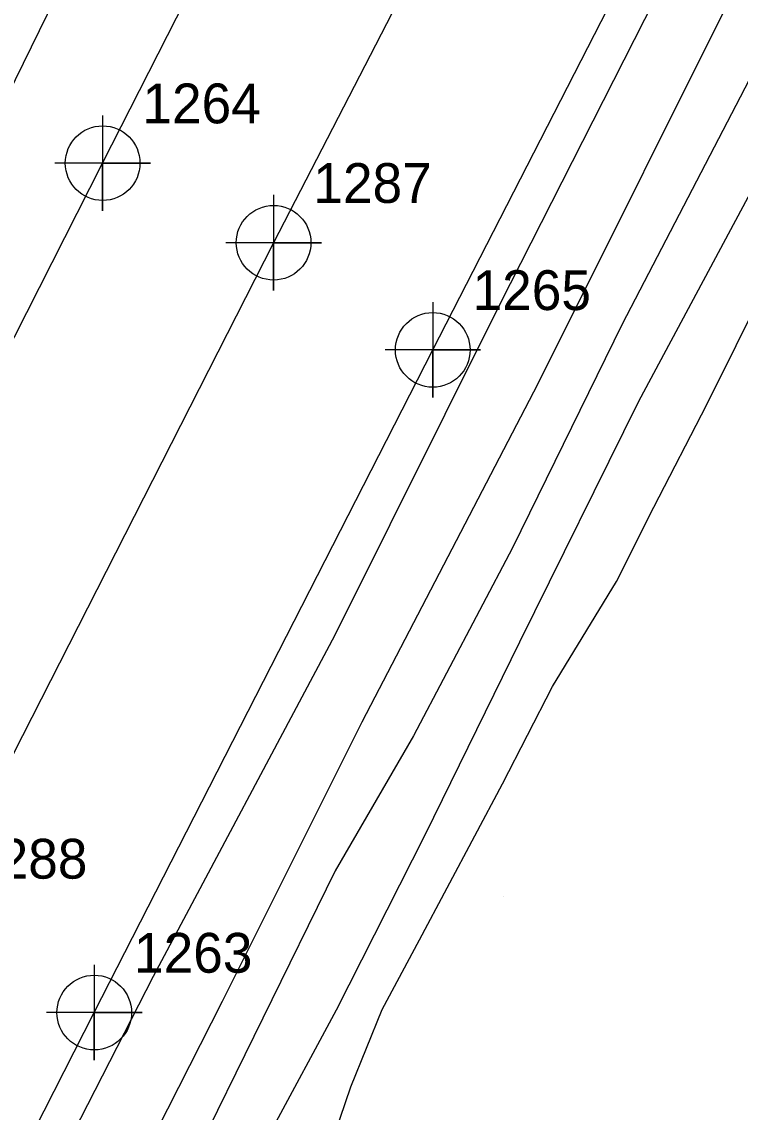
# Model space of a CAD drawing. Extents: x 2062781 to 2066835, y 358981 to 366501.
# Drawn here: x 2065049.7 to 2065094.9, y 363362.6 to 363431.1 of the extents above; entities that cross this region are included whole.
import ezdxf

# ---------------------------------------------------------------- set-up
doc = ezdxf.new("R2010")
doc.units = 0
for name, color, linetype in [('Exist DTM Crownline', 7, 'Continuous'), ('Exist DTM Crownline Cogo Number', 7, 'Continuous'), ('Exist DTM Crownline Cogo Point CELL', 7, 'Continuous'), ('Exist Roads EOP', 7, 'Continuous'), ('Exist Roads EOP Cogo Number', 7, 'Continuous'), ('Exist Roads EOP Cogo Point CELL', 7, 'Continuous'), ('PH Exist DTM Breakline', 7, 'Continuous'), ('PH Exist DTM Point', 7, 'Continuous')]:
    doc.layers.add(name, color=color, linetype=linetype)

msp = doc.modelspace()

# ---------------------------------------------------------------- linework, layer by layer
at = {"layer": 'Exist DTM Crownline'}
msp.add_lwpolyline([(2065217.008, 363714.678), (2065196.348, 363673.639), (2065174.295, 363630.585), (2065152.556, 363587.829), (2065130.716, 363544.639), (2065108.765, 363501.62), (2065086.808, 363458.414), (2065065.541, 363417.192), (2065043.909, 363374.762), (2065021.638, 363330.635), (2064998.887, 363286.491), (2064977.542, 363245.059), (2064956.386, 363203.129), (2064934.946, 363161.473)], dxfattribs=at)
at = {"layer": 'Exist DTM Crownline Cogo Point CELL'}
msp.add_lwpolyline([(2065065.541, 363420.192), (2065065.541, 363414.192), (2065065.541, 363417.192), (2065068.541, 363417.192), (2065062.541, 363417.192)], dxfattribs=at)
msp.add_lwpolyline([(2065065.541, 363420.192), (2065065.541, 363414.192), (2065065.541, 363417.192), (2065068.541, 363417.192), (2065062.541, 363417.192)], dxfattribs=at)
msp.add_lwpolyline([(2065065.541, 363420.192), (2065065.541, 363414.192), (2065065.541, 363417.192), (2065068.541, 363417.192), (2065062.541, 363417.192)], dxfattribs=at)
msp.add_circle((2065065.541, 363417.192), 2.344, dxfattribs=at)
msp.add_circle((2065065.541, 363417.192), 2.344, dxfattribs=at)
msp.add_circle((2065065.541, 363417.192), 2.344, dxfattribs=at)
at = {"layer": 'Exist Roads EOP'}
for points in [[(2064924.532, 363165.861), (2064945.983, 363208.556), (2064967.544, 363250.494), (2064989.153, 363292.73), (2065011.249, 363336.168), (2065033.419, 363380.061), (2065054.802, 363422.19), (2065076.344, 363464.517), (2065098.235, 363506.798), (2065120.255, 363550.167), (2065142.183, 363593.29), (2065163.647, 363635.289), (2065185.517, 363678.325), (2065206.964, 363720.748)], [(2064946.324, 363155.035), (2064947.954, 363160.919), (2064966.704, 363197.655), (2064988.148, 363239.392), (2065009.955, 363282.163), (2065032.253, 363325.636), (2065054.275, 363368.853), (2065075.542, 363410.464), (2065097.129, 363452.579), (2065118.759, 363495.168), (2065140.959, 363539.525), (2065162.925, 363582.635), (2065184.131, 363624.164), (2065206.356, 363668.013), (2065227.402, 363709.228)]]:
    msp.add_lwpolyline(points, dxfattribs=at)
at = {"layer": 'Exist Roads EOP Cogo Point CELL'}
for points in [[(2065054.802, 363425.19), (2065054.802, 363419.19), (2065054.802, 363422.19), (2065057.802, 363422.19), (2065051.802, 363422.19)], [(2065054.802, 363425.19), (2065054.802, 363419.19), (2065054.802, 363422.19), (2065057.802, 363422.19), (2065051.802, 363422.19)], [(2065054.802, 363425.19), (2065054.802, 363419.19), (2065054.802, 363422.19), (2065057.802, 363422.19), (2065051.802, 363422.19)], [(2065075.542, 363413.464), (2065075.542, 363407.464), (2065075.542, 363410.464), (2065078.542, 363410.464), (2065072.542, 363410.464)], [(2065075.542, 363413.464), (2065075.542, 363407.464), (2065075.542, 363410.464), (2065078.542, 363410.464), (2065072.542, 363410.464)], [(2065075.542, 363413.464), (2065075.542, 363407.464), (2065075.542, 363410.464), (2065078.542, 363410.464), (2065072.542, 363410.464)], [(2065054.275, 363371.853), (2065054.275, 363365.853), (2065054.275, 363368.853), (2065057.275, 363368.853), (2065051.275, 363368.853)], [(2065054.275, 363371.853), (2065054.275, 363365.853), (2065054.275, 363368.853), (2065057.275, 363368.853), (2065051.275, 363368.853)], [(2065054.275, 363371.853), (2065054.275, 363365.853), (2065054.275, 363368.853), (2065057.275, 363368.853), (2065051.275, 363368.853)]]:
    msp.add_lwpolyline(points, dxfattribs=at)
for centre in [(2065054.802, 363422.19), (2065054.802, 363422.19), (2065054.802, 363422.19), (2065075.542, 363410.464), (2065075.542, 363410.464), (2065075.542, 363410.464), (2065054.275, 363368.853), (2065054.275, 363368.853), (2065054.275, 363368.853)]:
    msp.add_circle(centre, 2.344, dxfattribs=at)
at = {"layer": 'PH Exist DTM Breakline'}
for points in [[(2065031.842, 363394.673), (2065035.497, 363400.744), (2065041.487, 363410.976), (2065049.323, 363427.451), (2065058.872, 363446.959), (2065068.458, 363464.65), (2065075.845, 363479.714), (2065084.877, 363497.794), (2065094.138, 363515.133), (2065104.338, 363535.223), (2065112.894, 363550.971), (2065122.352, 363569.203), (2065130.508, 363584.66), (2065137.53, 363597.027), (2065142.397, 363604.963), (2065147.784, 363615.021), (2065154.259, 363627.112), (2065162.765, 363643.131), (2065171.3, 363660.121), (2065182.817, 363681.852), (2065192.165, 363700.759), (2065197.929, 363713.119), (2065203.762, 363725.753)], [(2065185.889, 363596.899), (2065179.171, 363583.89), (2065173.637, 363573.026), (2065167.536, 363561.473), (2065161.947, 363551.036), (2065155.092, 363537.624), (2065147.515, 363523.109), (2065139.875, 363507.946), (2065132.37, 363493.117), (2065123.694, 363476.303), (2065115.755, 363459.758), (2065110.66, 363450.694), (2065103.404, 363435.986), (2065096.588, 363422.387), (2065088.476, 363407.215), (2065080.999, 363392.104), (2065075.037, 363379.992), (2065069.48, 363369.004), (2065065.391, 363361.425), (2065062.925, 363353.811)], [(2065177.419, 363595.515), (2065162.042, 363565.897), (2065149.641, 363540.53), (2065136.021, 363514.2), (2065121.688, 363485.757), (2065109.367, 363461.217), (2065095.448, 363434.982), (2065082.146, 363408.324), (2065071.093, 363387.09), (2065062.318, 363369.546), (2065050.63, 363346.541), (2065038.767, 363322.145), (2065029.524, 363303.703), (2065025.688, 363297.072), (2065022.158, 363291.867), (2065019.122, 363287.747), (2065011.648, 363273.164), (2064999.346, 363247.753), (2064987.941, 363225.48), (2064978.45, 363207.756), (2064968.851, 363190.527), (2064963.056, 363180.602), (2064959.392, 363176.854)], [(2064998.176, 363252.862), (2065005.268, 363267.515), (2065012.718, 363282.937), (2065022.273, 363301.186), (2065034.65, 363324.786), (2065046.087, 363347.895), (2065057.992, 363371.146), (2065069.406, 363392.58), (2065079.785, 363413.363), (2065090.82, 363435.079), (2065104.344, 363461.212), (2065117.628, 363487.599), (2065130.332, 363513.76), (2065144.806, 363540.769), (2065157.538, 363565.963), (2065171.083, 363592.233)], [(2065106.659, 363448.272), (2065095.963, 363428.463), (2065087.448, 363412.073), (2065080.541, 363398.034), (2065074.325, 363386.224), (2065069.418, 363377.754), (2065060.318, 363359.253), (2065051.977, 363342.945), (2065043.657, 363326.145), (2065037.689, 363313.329), (2065031.875, 363301.085)], [(2065045.073, 363313.215), (2065048.398, 363317.507), (2065051.099, 363322.877), (2065053.528, 363328.391), (2065056.041, 363334.145), (2065059.217, 363340.483), (2065062.497, 363346.853), (2065066.471, 363353.987), (2065068.384, 363358.293), (2065070.384, 363364.191), (2065072.373, 363369.046), (2065074.709, 363373.409), (2065079.912, 363383.205), (2065083.065, 363389.337), (2065087.075, 363395.928), (2065089.437, 363400.583), (2065092.763, 363407.038), (2065096.443, 363414.438), (2065100.208, 363421.837), (2065102.116, 363425.644), (2065105.137, 363431.081)]]:
    msp.add_lwpolyline(points, dxfattribs=at)
at = {"layer": 'PH Exist DTM Point'}
msp.add_line((2065079.957, 363376.137), (2065079.957, 363376.137), dxfattribs=at)

# ---------------------------------------------------------------- texts
at = {"layer": 'Exist DTM Crownline Cogo Number'}
for s, p in [('1287', (2065068.041, 363419.692)), ('1287', (2065068.041, 363419.692)), ('1287', (2065068.041, 363419.692)), ('1288', (2065046.409, 363377.262)), ('1288', (2065046.409, 363377.262)), ('1288', (2065046.409, 363377.262))]:
    msp.add_text(s, height=2.5, dxfattribs=at).set_placement(p)
at = {"layer": 'Exist Roads EOP Cogo Number'}
for s, p in [('1264', (2065057.302, 363424.69)), ('1264', (2065057.302, 363424.69)), ('1264', (2065057.302, 363424.69)), ('1265', (2065078.042, 363412.964)), ('1265', (2065078.042, 363412.964)), ('1265', (2065078.042, 363412.964)), ('1263', (2065056.775, 363371.353)), ('1263', (2065056.775, 363371.353)), ('1263', (2065056.775, 363371.353))]:
    msp.add_text(s, height=2.5, dxfattribs=at).set_placement(p)

doc.saveas('drawing.dxf')
